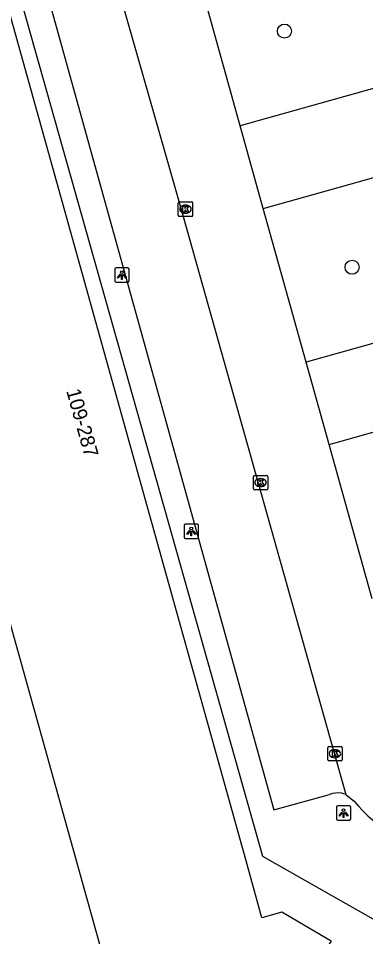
# Model space of a CAD drawing. Extents: x 159689 to 160786, y 387323 to 388339.
# Drawn here: x 159795.9 to 159820.1, y 387873.5 to 387937.5 of the extents above; entities that cross this region are included whole.
import ezdxf

# ---------------------------------------------------------------- set-up
doc = ezdxf.new("R2010")
doc.units = 0
for name, color, linetype in [('IMGEO_Boom', 7, 'Continuous'), ('IMGEO_Kolk', 7, 'Continuous'), ('IMGEO_Lichtpunt', 7, 'Continuous'), ('IMGEO_Pand', 7, 'Continuous'), ('IMGEO_Pand_nummerreeks', 7, 'Continuous'), ('IMGEO_Rijbaan_lokaal_open', 7, 'Continuous'), ('IMGEO_Voetpad_open', 7, 'Continuous')]:
    doc.layers.add(name, color=color, linetype=linetype)

msp = doc.modelspace()

# ---------------------------------------------------------------- linework, layer by layer
at = {"layer": 'IMGEO_Boom'}
for centre in [(159814.404, 387936.601), (159819.119, 387920.147)]:
    msp.add_circle(centre, 0.489, dxfattribs=at)
at = {"layer": 'IMGEO_Kolk'}
for p, q in [((159807.01, 387923.768), (159807.01, 387924.62)), ((159807.085, 387924.694), (159807.937, 387924.694)), ((159807.498, 387924.474), (159807.523, 387924.474)), ((159808.011, 387924.62), (159808.011, 387923.768)), ((159807.521, 387923.914), (159807.496, 387923.914)), ((159807.937, 387923.694), (159807.085, 387923.694)), ((159812.24, 387904.716), (159812.24, 387905.568)), ((159812.315, 387905.642), (159813.167, 387905.642)), ((159812.728, 387905.422), (159812.753, 387905.422)), ((159813.241, 387905.568), (159813.241, 387904.716)), ((159813.167, 387904.642), (159812.315, 387904.642)), ((159812.751, 387904.862), (159812.726, 387904.862)), ((159817.426, 387885.825), (159817.426, 387886.677)), ((159817.501, 387886.751), (159818.353, 387886.751)), ((159818.427, 387886.677), (159818.427, 387885.825)), ((159817.937, 387885.971), (159817.912, 387885.971)), ((159817.914, 387886.531), (159817.939, 387886.531)), ((159818.353, 387885.751), (159817.501, 387885.751))]:
    msp.add_line(p, q, dxfattribs=at)
for points in [[(159807.01, 387923.768), (159807.01, 387924.62)], [(159807.085, 387924.694), (159807.937, 387924.694)], [(159807.331, 387924.394), (159807.454, 387924.394), (159807.454, 387924.243), (159807.584, 387924.394), (159807.748, 387924.394), (159807.602, 387924.243), (159807.755, 387923.994), (159807.603, 387923.994), (159807.518, 387924.158), (159807.454, 387924.091), (159807.454, 387923.994), (159807.331, 387923.994), (159807.331, 387924.394)], [(159808.011, 387924.62), (159808.011, 387923.768)], [(159807.937, 387923.694), (159807.085, 387923.694)], [(159812.24, 387904.716), (159812.24, 387905.568)], [(159812.315, 387905.642), (159813.167, 387905.642)], [(159812.561, 387905.342), (159812.684, 387905.342), (159812.684, 387905.191), (159812.814, 387905.342), (159812.978, 387905.342), (159812.832, 387905.191), (159812.985, 387904.942), (159812.833, 387904.942), (159812.748, 387905.106), (159812.684, 387905.039), (159812.684, 387904.942), (159812.561, 387904.942), (159812.561, 387905.342)], [(159813.241, 387905.568), (159813.241, 387904.716)], [(159813.167, 387904.642), (159812.315, 387904.642)], [(159817.426, 387885.825), (159817.426, 387886.677)], [(159817.501, 387886.751), (159818.353, 387886.751)], [(159818.427, 387886.677), (159818.427, 387885.825)], [(159817.747, 387886.451), (159817.87, 387886.451), (159817.87, 387886.3), (159818, 387886.451), (159818.164, 387886.451), (159818.018, 387886.3), (159818.171, 387886.051), (159818.019, 387886.051), (159817.934, 387886.215), (159817.87, 387886.148), (159817.87, 387886.051), (159817.747, 387886.051), (159817.747, 387886.451)], [(159818.353, 387885.751), (159817.501, 387885.751)]]:
    msp.add_lwpolyline(points, dxfattribs=at)
for centre, start, end in [((159807.087, 387924.618), 91.55205, 178.44795), ((159807.087, 387924.618), 91.55205, 178.44795), ((159807.935, 387924.618), 1.55205, 88.44795), ((159807.935, 387924.618), 1.55205, 88.44795), ((159807.087, 387923.77), 181.55205, 268.44795), ((159807.087, 387923.77), 181.55205, 268.44795), ((159807.935, 387923.77), 271.55205, 358.44795), ((159807.935, 387923.77), 271.55205, 358.44795), ((159812.317, 387905.566), 91.55205, 178.44795), ((159812.317, 387905.566), 91.55205, 178.44795), ((159813.165, 387905.566), 1.55205, 88.44795), ((159813.165, 387905.566), 1.55205, 88.44795), ((159812.317, 387904.718), 181.55205, 268.44795), ((159812.317, 387904.718), 181.55205, 268.44795), ((159813.165, 387904.718), 271.55205, 358.44795), ((159813.165, 387904.718), 271.55205, 358.44795), ((159817.503, 387886.675), 91.55205, 178.44795), ((159817.503, 387886.675), 91.55205, 178.44795), ((159818.351, 387886.675), 1.55205, 88.44795), ((159818.351, 387886.675), 1.55205, 88.44795), ((159817.503, 387885.827), 181.55205, 268.44795), ((159817.503, 387885.827), 181.55205, 268.44795), ((159818.351, 387885.827), 271.55205, 358.44795), ((159818.351, 387885.827), 271.55205, 358.44795)]:
    msp.add_arc(centre, 0.0765, start, end, dxfattribs=at)
for centre, major_axis, ratio, start_param, end_param in [((159807.497, 387924.194), (-0.387, 0.002), 0.722429, 4.712389, 7.853982), ((159807.522, 387924.194), (-0.39, 0.002), 0.717154, 1.570796, 4.712389), ((159812.727, 387905.142), (-0.387, 0.002), 0.722429, 4.712389, 7.853982), ((159812.752, 387905.142), (-0.39, 0.002), 0.717154, 1.570796, 4.712389), ((159817.913, 387886.251), (-0.387, 0.002), 0.722429, 4.712389, 7.853982), ((159817.938, 387886.251), (-0.39, 0.002), 0.717154, 1.570796, 4.712389)]:
    msp.add_ellipse(centre, major_axis=major_axis, ratio=ratio, start_param=start_param, end_param=end_param, dxfattribs=at)
at = {"layer": 'IMGEO_Lichtpunt'}
for p, q in [((159802.581, 387920.011), (159802.581, 387919.204)), ((159802.581, 387920.011), (159802.581, 387919.204)), ((159803.483, 387920.106), (159802.675, 387920.106)), ((159803.483, 387920.106), (159802.675, 387920.106)), ((159803.577, 387919.204), (159803.577, 387920.011)), ((159803.577, 387919.204), (159803.577, 387920.011)), ((159802.675, 387919.11), (159803.483, 387919.11)), ((159802.675, 387919.11), (159803.483, 387919.11)), ((159807.416, 387902.146), (159807.416, 387901.339)), ((159807.416, 387902.146), (159807.416, 387901.339)), ((159808.318, 387902.241), (159807.51, 387902.241)), ((159808.318, 387902.241), (159807.51, 387902.241)), ((159808.412, 387901.339), (159808.412, 387902.146)), ((159808.412, 387901.339), (159808.412, 387902.146)), ((159807.51, 387901.245), (159808.318, 387901.245)), ((159807.51, 387901.245), (159808.318, 387901.245)), ((159818.028, 387882.517), (159818.028, 387881.71)), ((159818.028, 387882.517), (159818.028, 387881.71)), ((159818.93, 387882.612), (159818.122, 387882.612)), ((159818.93, 387882.612), (159818.122, 387882.612)), ((159819.024, 387881.71), (159819.024, 387882.517)), ((159819.024, 387881.71), (159819.024, 387882.517)), ((159818.122, 387881.616), (159818.93, 387881.616)), ((159818.122, 387881.616), (159818.93, 387881.616))]:
    msp.add_line(p, q, dxfattribs=at)
for points in [[(159802.955, 387919.675), (159802.994, 387919.647), (159802.806, 387919.385), (159802.768, 387919.412), (159802.955, 387919.675)], [(159803.057, 387919.627), (159803.104, 387919.627), (159803.104, 387919.305), (159803.057, 387919.305), (159803.057, 387919.627)], [(159803.167, 387919.647), (159803.205, 387919.674), (159803.392, 387919.412), (159803.353, 387919.384), (159803.167, 387919.647)], [(159807.79, 387901.81), (159807.829, 387901.782), (159807.641, 387901.52), (159807.603, 387901.547), (159807.79, 387901.81)], [(159807.892, 387901.762), (159807.939, 387901.762), (159807.939, 387901.44), (159807.892, 387901.44), (159807.892, 387901.762)], [(159808.002, 387901.782), (159808.04, 387901.809), (159808.227, 387901.547), (159808.188, 387901.519), (159808.002, 387901.782)], [(159818.402, 387882.181), (159818.441, 387882.153), (159818.253, 387881.891), (159818.215, 387881.918), (159818.402, 387882.181)], [(159818.504, 387882.133), (159818.551, 387882.133), (159818.551, 387881.811), (159818.504, 387881.811), (159818.504, 387882.133)], [(159818.614, 387882.153), (159818.652, 387882.18), (159818.839, 387881.918), (159818.8, 387881.89), (159818.614, 387882.153)]]:
    msp.add_lwpolyline(points, dxfattribs=at)
for centre in [(159803.08, 387919.809), (159807.915, 387901.944), (159818.527, 387882.315)]:
    msp.add_circle(centre, 0.0994, dxfattribs=at)
for centre, start, end in [((159802.675, 387920.011), 90, 180), ((159802.675, 387920.011), 90, 180), ((159803.483, 387920.011), 0, 90), ((159803.483, 387920.011), 0, 90), ((159802.675, 387919.204), 180, 270), ((159802.675, 387919.204), 180, 270), ((159803.483, 387919.204), 270, 0), ((159803.483, 387919.204), 270, 360), ((159807.51, 387902.146), 90, 180), ((159807.51, 387902.146), 90, 180), ((159808.318, 387902.146), 0, 90), ((159808.318, 387902.146), 0, 90), ((159807.51, 387901.339), 180, 270), ((159807.51, 387901.339), 180, 270), ((159808.318, 387901.339), 270, 0), ((159808.318, 387901.339), 270, 360), ((159818.122, 387882.517), 90, 180), ((159818.122, 387882.517), 90, 180), ((159818.93, 387882.517), 0, 90), ((159818.93, 387882.517), 0, 90), ((159818.122, 387881.71), 180, 270), ((159818.122, 387881.71), 180, 270), ((159818.93, 387881.71), 270, 0), ((159818.93, 387881.71), 270, 360)]:
    msp.add_arc(centre, 0.0946, start, end, dxfattribs=at)
at = {"layer": 'IMGEO_Pand'}
for points in [[(159817.654, 387873.188), (159814.236, 387875.206), (159812.839, 387874.816), (159811.729, 387878.794), (159794.957, 387938.93), (159793.845, 387942.918), (159795.243, 387943.308), (159796.937, 387946.428), (159793.873, 387948.22), (159792.476, 387947.83), (159790.044, 387956.547)], [(159817.654, 387873.188), (159815.606, 387870.293), (159814.209, 387869.903), (159816.632, 387861.214), (159809.352, 387859.172), (159805.677, 387858.141), (159779.046, 387953.498)]]:
    msp.add_lwpolyline(points, dxfattribs=at)
at = {"layer": 'IMGEO_Rijbaan_lokaal_open'}
for points in [[(159818.713, 387883.386), (159807.156, 387924.411), (159802.383, 387941.169)], [(159811.326, 387930.006), (159808.337, 387940.72)], [(159833.107, 387936.115), (159811.326, 387930.006)], [(159812.935, 387924.236), (159834.725, 387930.348)], [(159812.935, 387924.236), (159811.326, 387930.006)], [(159815.922, 387913.529), (159812.935, 387924.236)], [(159837.727, 387919.646), (159815.922, 387913.529)], [(159817.518, 387907.806), (159815.922, 387913.529)], [(159817.518, 387907.806), (159839.332, 387913.925)], [(159820.522, 387897.036), (159817.518, 387907.806)], [(159818.713, 387883.386), (159819.274, 387882.94)]]:
    msp.add_lwpolyline(points, dxfattribs=at)
msp.add_arc((159828.255, 387890.353), 11.645, 219.53815, 290.79976, dxfattribs=at)
at = {"layer": 'IMGEO_Voetpad_open'}
for points in [[(159797.453, 387951.445), (159799.354, 387945.014), (159796.181, 387939.271), (159795.919, 387939.198), (159812.869, 387879.112), (159822.604, 387873.593), (159837.725, 387877.749)], [(159801.092, 387939.006), (159798.147, 387938.168), (159813.659, 387882.338), (159817.555, 387883.408)]]:
    msp.add_lwpolyline(points, dxfattribs=at)
for centre, radius, start, end in [((159818.11, 387882.027), 1.489, 79.22833, 111.87951), ((159818.118, 387882.073), 1.442, 65.62474, 79.20604)]:
    msp.add_arc(centre, radius, start, end, dxfattribs=at)

# ---------------------------------------------------------------- texts
at = {"layer": 'IMGEO_Pand_nummerreeks'}
msp.add_text('109-287', height=1, rotation=285.58406, dxfattribs=at).set_placement((159799.192, 387911.539))

doc.saveas('drawing.dxf')
